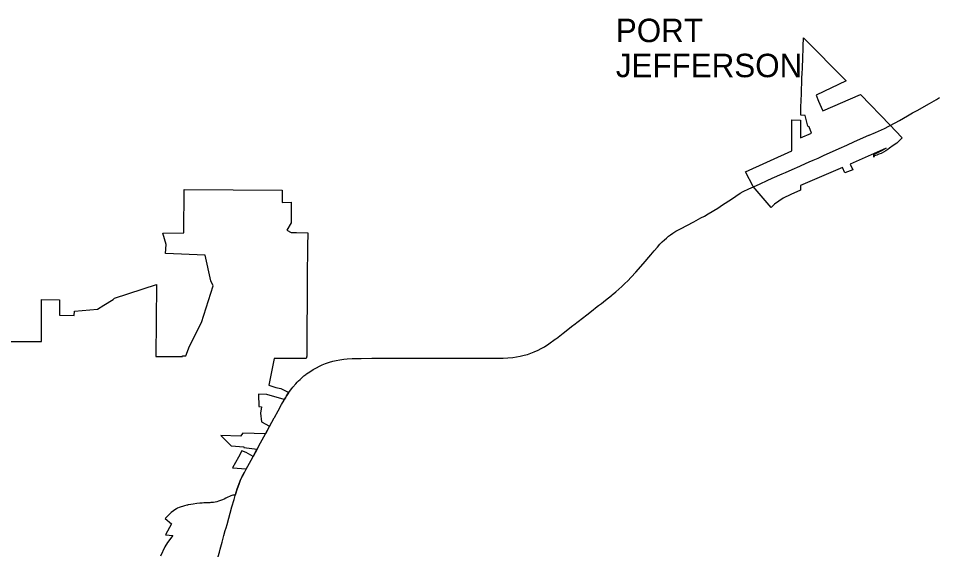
# Model space of a CAD drawing. Extents: x 0 to 34, y 0 to 22.
# Drawn here: x 5.5324 to 5.8472, y 18.3609 to 18.5431 of the extents above; entities that cross this region are included whole.
import ezdxf

# ---------------------------------------------------------------- set-up
doc = ezdxf.new("R2010")
doc.units = 0
for name, color, linetype in [('GM_X_Corporation', 7, 'Continuous'), ('GM_X_Corporation_Text', 7, 'Continuous'), ('GM_X_State_Route', 7, 'Continuous')]:
    doc.layers.add(name, color=color, linetype=linetype)

msp = doc.modelspace()

# ---------------------------------------------------------------- linework, layer by layer
at = {"layer": 'GM_X_Corporation'}
msp.add_lwpolyline([(5.808174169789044, 18.511366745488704), (5.821044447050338, 18.517024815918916), (5.831236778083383, 18.506413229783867), (5.833056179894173, 18.50454531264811), (5.83531645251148, 18.50216216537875), (5.833549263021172, 18.500257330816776), (5.832319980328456, 18.49943728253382), (5.8310200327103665, 18.49852072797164), (5.830432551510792, 18.498096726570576), (5.829741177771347, 18.49766429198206), (5.828184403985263, 18.49679150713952), (5.82736013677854, 18.49652097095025), (5.8266708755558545, 18.49617554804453), (5.8258619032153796, 18.4959203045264), (5.825667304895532, 18.495515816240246), (5.825606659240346, 18.496414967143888), (5.828199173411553, 18.497675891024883), (5.829847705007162, 18.498591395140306), (5.817588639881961, 18.49312686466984), (5.8184746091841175, 18.491164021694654), (5.815717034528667, 18.490082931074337), (5.814906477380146, 18.491911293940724), (5.800549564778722, 18.485816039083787), (5.800520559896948, 18.484137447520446), (5.797253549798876, 18.482696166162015), (5.7945560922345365, 18.48140518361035), (5.791649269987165, 18.47942493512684), (5.790495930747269, 18.478195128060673), (5.784341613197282, 18.485399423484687), (5.781615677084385, 18.490484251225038), (5.797594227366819, 18.497718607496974), (5.79758579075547, 18.50824897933), (5.800564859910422, 18.508157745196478), (5.800546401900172, 18.50210468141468), (5.804286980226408, 18.503680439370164), (5.8034843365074, 18.505935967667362), (5.803039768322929, 18.506124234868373), (5.80217014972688, 18.50983264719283), (5.800589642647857, 18.50988538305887), (5.800654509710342, 18.51032625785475), (5.800682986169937, 18.512432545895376), (5.800763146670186, 18.51516744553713), (5.800831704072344, 18.51695467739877), (5.800899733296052, 18.518895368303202), (5.800971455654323, 18.52077910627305), (5.800999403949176, 18.521724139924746), (5.801027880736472, 18.522620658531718), (5.801081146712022, 18.524255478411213), (5.801144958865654, 18.52591930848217), (5.801186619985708, 18.526787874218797), (5.801269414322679, 18.52873595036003), (5.8013337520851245, 18.530422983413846), (5.801385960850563, 18.53184633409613), (5.801461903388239, 18.534006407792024), (5.801517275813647, 18.53595606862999), (5.801530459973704, 18.536375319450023), (5.816220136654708, 18.521714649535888), (5.805843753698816, 18.516747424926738), (5.8067154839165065, 18.5147023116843), (5.807585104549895, 18.512668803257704)], close=True, dxfattribs=at)
msp.add_lwpolyline([(5.525409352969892, 18.432222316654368), (5.540361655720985, 18.432277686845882), (5.540285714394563, 18.44669050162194), (5.546459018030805, 18.446609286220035), (5.546450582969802, 18.44519226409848), (5.546456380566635, 18.44131404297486), (5.551506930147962, 18.441193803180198), (5.551607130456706, 18.44264088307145), (5.559566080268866, 18.44336337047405), (5.561653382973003, 18.444678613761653), (5.56485710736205, 18.44669788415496), (5.565389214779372, 18.447169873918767), (5.579684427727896, 18.451787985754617), (5.579492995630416, 18.427136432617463), (5.588597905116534, 18.427111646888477), (5.588613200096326, 18.42738851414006), (5.589835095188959, 18.42738851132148), (5.591016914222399, 18.4306360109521), (5.595184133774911, 18.438813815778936), (5.599109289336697, 18.451374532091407), (5.598347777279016, 18.453032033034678), (5.596425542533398, 18.46189910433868), (5.582826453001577, 18.462407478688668), (5.5830679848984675, 18.465571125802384), (5.5818787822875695, 18.469464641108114), (5.58906145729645, 18.469504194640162), (5.589233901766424, 18.48436051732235), (5.622789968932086, 18.48419123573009), (5.622814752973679, 18.47998868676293), (5.625856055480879, 18.480037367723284), (5.6258510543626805, 18.472996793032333), (5.6244075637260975, 18.470464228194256), (5.625848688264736, 18.469606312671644), (5.627700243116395, 18.469601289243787), (5.6315752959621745, 18.469513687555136), (5.631513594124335, 18.46488450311), (5.631496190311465, 18.461457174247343), (5.631439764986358, 18.45771553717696), (5.631392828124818, 18.453867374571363), (5.631412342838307, 18.451968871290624), (5.631344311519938, 18.446645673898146), (5.6313116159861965, 18.436314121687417), (5.631312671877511, 18.434841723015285), (5.6313158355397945, 18.430883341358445), (5.631291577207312, 18.42824547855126), (5.631277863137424, 18.427930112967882), (5.631262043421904, 18.42755885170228), (5.631230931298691, 18.427226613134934), (5.631191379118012, 18.426949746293), (5.631143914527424, 18.426744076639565), (5.6310732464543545, 18.426483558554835), (5.620133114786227, 18.426476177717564), (5.618261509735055, 18.417322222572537), (5.62066944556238, 18.41645259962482), (5.622309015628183, 18.41612563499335), (5.625061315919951, 18.414806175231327), (5.62495900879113, 18.414663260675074), (5.624308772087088, 18.41365336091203), (5.62390955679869, 18.413002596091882), (5.623537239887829, 18.412355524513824), (5.617598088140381, 18.414120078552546), (5.6147413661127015, 18.41416859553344), (5.614822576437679, 18.409916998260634), (5.615779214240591, 18.409900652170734), (5.615344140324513, 18.407640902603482), (5.615712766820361, 18.404750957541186), (5.618474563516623, 18.40320367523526), (5.618475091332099, 18.403199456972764), (5.617073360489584, 18.400593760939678), (5.609287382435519, 18.400845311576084), (5.608588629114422, 18.399754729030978), (5.601788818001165, 18.400024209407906), (5.605381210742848, 18.396482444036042), (5.6097013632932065, 18.39608956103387), (5.609655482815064, 18.395876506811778), (5.614192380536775, 18.39536654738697), (5.6128349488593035, 18.392868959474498), (5.610447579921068, 18.394158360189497), (5.609002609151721, 18.394735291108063), (5.607850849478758, 18.392594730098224), (5.605738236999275, 18.38889159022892), (5.610467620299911, 18.388570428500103), (5.609853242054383, 18.387430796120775), (5.609108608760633, 18.385977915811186), (5.608439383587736, 18.384545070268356), (5.607908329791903, 18.38322455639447), (5.607370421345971, 18.38173897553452), (5.606678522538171, 18.379528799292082), (5.606145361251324, 18.379546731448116), (5.605875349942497, 18.379525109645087), (5.605557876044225, 18.379461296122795), (5.605201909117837, 18.379347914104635), (5.6047626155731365, 18.37916070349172), (5.604243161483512, 18.378897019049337), (5.603522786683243, 18.37850413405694), (5.60291315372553, 18.378175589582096), (5.602339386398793, 18.377920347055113), (5.60172079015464, 18.37768356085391), (5.601046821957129, 18.377464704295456), (5.6004276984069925, 18.377300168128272), (5.599818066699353, 18.377163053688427), (5.599262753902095, 18.377080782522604), (5.5988076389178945, 18.377044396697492), (5.5985344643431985, 18.377025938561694), (5.598334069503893, 18.3770074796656), (5.598042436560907, 18.376980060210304), (5.597723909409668, 18.376961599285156), (5.597360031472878, 18.37695210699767), (5.595938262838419, 18.376881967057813), (5.595413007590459, 18.376862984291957), (5.5950976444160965, 18.376850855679), (5.594571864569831, 18.37681763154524), (5.593576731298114, 18.376706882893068), (5.592288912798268, 18.37652705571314), (5.591466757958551, 18.376406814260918), (5.59058237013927, 18.376230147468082), (5.590387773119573, 18.376183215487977), (5.59012830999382, 18.376128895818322), (5.589319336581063, 18.37592902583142), (5.588601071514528, 18.375729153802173), (5.5881976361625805, 18.375598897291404), (5.58755425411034, 18.375353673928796), (5.586925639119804, 18.375076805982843), (5.586550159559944, 18.374876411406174), (5.586376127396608, 18.374765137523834), (5.584785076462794, 18.373607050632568), (5.582671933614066, 18.371613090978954), (5.584833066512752, 18.369774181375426), (5.582873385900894, 18.365955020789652), (5.585367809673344, 18.36569767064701), (5.583452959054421, 18.363308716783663), (5.582541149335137, 18.36184792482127), (5.581067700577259, 18.358606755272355)], dxfattribs=at)
at = {"layer": 'GM_X_State_Route'}
for p, q in [((5.8307983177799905, 18.506133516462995), (5.831256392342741, 18.506367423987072)), ((5.618494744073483, 18.403153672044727), (5.620112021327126, 18.406043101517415)), ((5.617093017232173, 18.40054797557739), (5.618494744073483, 18.403153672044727)), ((5.612854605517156, 18.392823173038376), (5.614172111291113, 18.39524730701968))]:
    msp.add_line(p, q, dxfattribs=at)
for points in [[(5.83896372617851, 18.510651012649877), (5.840524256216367, 18.511541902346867), (5.844750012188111, 18.5139266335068), (5.847136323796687, 18.515275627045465), (5.848217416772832, 18.515929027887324)], [(5.831256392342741, 18.506367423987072), (5.834415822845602, 18.508095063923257), (5.837180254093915, 18.50963285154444), (5.83896372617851, 18.510651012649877)], [(5.784361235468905, 18.485353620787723), (5.786665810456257, 18.486380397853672), (5.789119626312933, 18.48747836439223), (5.790854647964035, 18.488242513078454), (5.794274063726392, 18.489750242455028), (5.795357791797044, 18.490221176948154), (5.7976549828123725, 18.491232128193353), (5.80030761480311, 18.492404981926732), (5.800732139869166, 18.492595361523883), (5.8035155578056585, 18.49384257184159), (5.80488564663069, 18.49444270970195), (5.806567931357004, 18.495200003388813), (5.8086694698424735, 18.496136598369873), (5.811480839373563, 18.497380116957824), (5.813803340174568, 18.49841849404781), (5.81637845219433, 18.4995829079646), (5.8190558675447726, 18.500823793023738), (5.820820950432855, 18.50161114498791), (5.822154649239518, 18.50219282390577), (5.823984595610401, 18.50302711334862), (5.82404946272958, 18.503058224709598), (5.826251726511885, 18.504004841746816), (5.829271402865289, 18.505353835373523), (5.8307983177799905, 18.506133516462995)], [(5.735987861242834, 18.44830445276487), (5.737227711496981, 18.449332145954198), (5.738181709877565, 18.450161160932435), (5.739233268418, 18.45111832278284), (5.7403011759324, 18.452135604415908), (5.741273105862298, 18.453101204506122), (5.742489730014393, 18.454343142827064), (5.7440596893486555, 18.456049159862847), (5.746595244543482, 18.458944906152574), (5.749207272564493, 18.461983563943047), (5.750353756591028, 18.46336209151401), (5.75144908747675, 18.46464885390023), (5.752331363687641, 18.465631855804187), (5.753100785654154, 18.466432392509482), (5.753862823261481, 18.46716700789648), (5.754536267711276, 18.467763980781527), (5.755317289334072, 18.468397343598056), (5.755952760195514, 18.46887249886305), (5.756736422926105, 18.469413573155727), (5.757760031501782, 18.470072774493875), (5.759386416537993, 18.47095135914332), (5.763962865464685, 18.473354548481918), (5.766383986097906, 18.474640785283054), (5.7675826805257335, 18.475304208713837), (5.768914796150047, 18.476054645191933), (5.7721496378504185, 18.47803225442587), (5.773823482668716, 18.479133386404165), (5.776807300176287, 18.481121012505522), (5.778391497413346, 18.482168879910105), (5.779864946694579, 18.483098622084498), (5.78087748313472, 18.483671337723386), (5.782768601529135, 18.484617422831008), (5.784361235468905, 18.485353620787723)], [(5.6309035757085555, 18.420920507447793), (5.6312004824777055, 18.421150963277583), (5.632284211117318, 18.421907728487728), (5.63348606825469, 18.422678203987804), (5.63454026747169, 18.42328678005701), (5.63557600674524, 18.42381941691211), (5.636542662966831, 18.42425132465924), (5.637726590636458, 18.424710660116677), (5.639029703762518, 18.42514942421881), (5.640147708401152, 18.425473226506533), (5.6413817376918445, 18.425770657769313), (5.642577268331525, 18.42599794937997), (5.6439389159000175, 18.4261888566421), (5.645148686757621, 18.42630592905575), (5.646783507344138, 18.426396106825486), (5.649947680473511, 18.426471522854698), (5.653586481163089, 18.42650368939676), (5.657223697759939, 18.426516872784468), (5.659386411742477, 18.426532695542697), (5.663076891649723, 18.42651950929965), (5.666979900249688, 18.42654271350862), (5.669394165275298, 18.426549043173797), (5.670670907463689, 18.42654218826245), (5.675892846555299, 18.42651476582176), (5.680059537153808, 18.426527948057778), (5.681747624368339, 18.426539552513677), (5.685967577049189, 18.42654060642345), (5.693300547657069, 18.426527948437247), (5.694828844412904, 18.42653269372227), (5.697654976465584, 18.42658543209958), (5.698572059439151, 18.426602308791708), (5.700203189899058, 18.426674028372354), (5.7018817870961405, 18.42681430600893), (5.703184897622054, 18.426985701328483), (5.704426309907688, 18.427214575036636), (5.705758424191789, 18.427524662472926), (5.706922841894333, 18.427850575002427), (5.708066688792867, 18.428241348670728), (5.709239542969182, 18.42870753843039), (5.710615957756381, 18.429329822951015), (5.711566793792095, 18.429812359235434), (5.712705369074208, 18.430469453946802), (5.714263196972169, 18.43145403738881), (5.716424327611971, 18.433019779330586), (5.7168762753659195, 18.433352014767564), (5.717469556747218, 18.433787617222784), (5.719184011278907, 18.435103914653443), (5.722503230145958, 18.437704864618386), (5.7228581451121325, 18.43799122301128), (5.727244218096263, 18.441397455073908), (5.7294470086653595, 18.443114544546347), (5.730276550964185, 18.443765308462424), (5.731318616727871, 18.4445727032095), (5.732238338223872, 18.445278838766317), (5.733642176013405, 18.446390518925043), (5.735726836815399, 18.448088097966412), (5.735987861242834, 18.44830445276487)], [(5.625080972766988, 18.41476038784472), (5.625690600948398, 18.41561207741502), (5.626121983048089, 18.41615631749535), (5.626496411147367, 18.416604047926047), (5.627494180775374, 18.41776529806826), (5.62800361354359, 18.41831058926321), (5.6284508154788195, 18.41879629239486), (5.628935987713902, 18.419281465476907), (5.629315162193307, 18.419612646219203), (5.630280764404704, 18.420437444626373), (5.6309035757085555, 18.420920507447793)], [(5.623556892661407, 18.41230973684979), (5.623929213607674, 18.412956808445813), (5.6243284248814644, 18.41360757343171), (5.624978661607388, 18.414617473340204), (5.625080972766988, 18.41476038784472)], [(5.620112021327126, 18.406043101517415), (5.620194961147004, 18.406191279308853), (5.621465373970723, 18.40849057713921), (5.6226218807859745, 18.410630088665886), (5.623466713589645, 18.41215310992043), (5.623556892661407, 18.41230973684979)], [(5.614172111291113, 18.39524730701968), (5.6142120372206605, 18.39532076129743), (5.615428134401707, 18.39753990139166), (5.617093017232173, 18.40054797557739)], [(5.6104872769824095, 18.38852464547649), (5.612198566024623, 18.39161656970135), (5.612854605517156, 18.392823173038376)], [(5.606698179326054, 18.379483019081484), (5.607390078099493, 18.38169319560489), (5.60792798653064, 18.383178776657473), (5.608459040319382, 18.384499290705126), (5.609128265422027, 18.38593213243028), (5.609872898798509, 18.387385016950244), (5.6104872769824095, 18.38852464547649)], [(5.603592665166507, 18.368362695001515), (5.603908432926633, 18.369482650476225), (5.605618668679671, 18.375573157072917), (5.606323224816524, 18.378113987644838), (5.606698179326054, 18.379483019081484)], [(5.601562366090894, 18.361014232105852), (5.60221401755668, 18.363388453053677), (5.602850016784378, 18.365672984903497), (5.6033220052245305, 18.367402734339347), (5.603592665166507, 18.368362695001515)], [(5.594889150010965, 18.336073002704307), (5.595060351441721, 18.33674980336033), (5.596409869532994, 18.341966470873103), (5.597498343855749, 18.346312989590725), (5.59783216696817, 18.347589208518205), (5.597892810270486, 18.347806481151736), (5.599044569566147, 18.351956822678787), (5.599628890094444, 18.35409369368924), (5.600471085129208, 18.35708752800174), (5.6012927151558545, 18.360031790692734), (5.601562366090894, 18.361014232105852)]]:
    msp.add_lwpolyline(points, dxfattribs=at)

# ---------------------------------------------------------------- texts
at = {"layer": 'GM_X_Corporation_Text'}
for s, p in [('PORT', (5.73721957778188, 18.53494407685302)), ('JEFFERSON', (5.73721957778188, 18.522921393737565))]:
    msp.add_text(s, height=0.008037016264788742, rotation=1.0000000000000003e-05, dxfattribs=at).set_placement(p)

doc.saveas('drawing.dxf')
